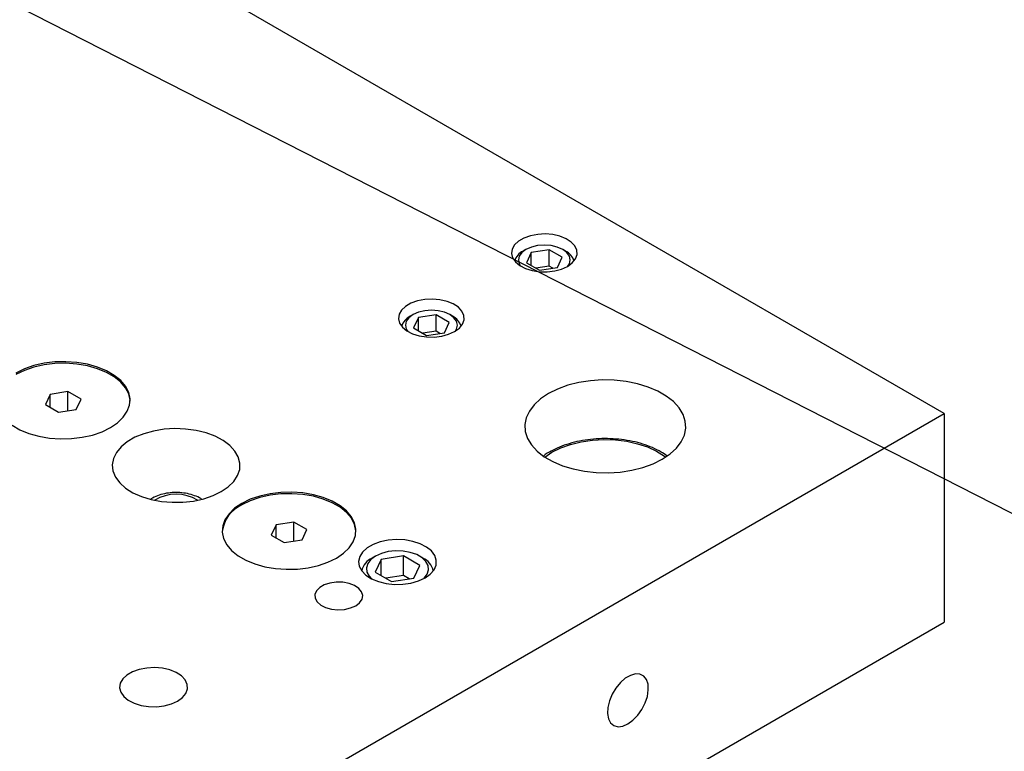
# Model space of a CAD drawing. Header units: inches. Extents: x 1880 to 2363, y -453 to -54.
# Tile 687 of 1056: x 1957 to 1965, y -144 to -138. Entities that reach past the tile are written whole.
import ezdxf

# ---------------------------------------------------------------- set-up
doc = ezdxf.new("R2010")
doc.units = ezdxf.units.IN
doc.header["$LTSCALE"] = 0.5
doc.header["$MEASUREMENT"] = 0
doc.layers.add('SID-M-S', color=105, linetype='Continuous')
doc.layers.add('SID-M-S2', color=1, linetype='Continuous')

msp = doc.modelspace()

# ---------------------------------------------------------------- linework, layer by layer
at = {"layer": 'SID-M-S'}
for p, q in [((1964.48307, -141.12487), (1955.64424, -136.02232)), ((1961.15214, -139.77745), (1961.12075, -139.80682)), ((1961.19441, -139.75304), (1961.15214, -139.77745)), ((1961.2453, -139.73492), (1961.19441, -139.75304)), ((1961.30205, -139.72407), (1961.2453, -139.73492)), ((1961.36161, -139.72106), (1961.30205, -139.72407)), ((1961.42077, -139.72606), (1961.36161, -139.72106)), ((1961.47633, -139.7388), (1961.42077, -139.72606)), ((1961.52531, -139.7586), (1961.47633, -139.7388)), ((1961.56506, -139.78438), (1961.52531, -139.7586)), ((1961.59343, -139.81476), (1961.56506, -139.78438)), ((1961.10194, -139.83959), (1961.09673, -139.87397)), ((1961.12075, -139.80682), (1961.10194, -139.83959)), ((1961.21049, -139.84185), (1961.17821, -139.86613)), ((1961.21047, -139.84186), (1961.18837, -139.85462)), ((1961.25256, -139.82321), (1961.21049, -139.84185)), ((1961.39148, -139.84428), (1961.25206, -139.86584)), ((1961.30155, -139.8115), (1961.25256, -139.82321)), ((1961.35412, -139.8075), (1961.30155, -139.8115)), ((1961.4067, -139.8115), (1961.35412, -139.8075)), ((1961.49354, -139.9032), (1961.39148, -139.84428)), ((1961.39148, -139.97186), (1961.39148, -139.84428)), ((1961.45569, -139.82321), (1961.4067, -139.8115)), ((1961.49775, -139.84185), (1961.45569, -139.82321)), ((1961.53004, -139.86613), (1961.49775, -139.84185)), ((1961.51988, -139.85462), (1961.49778, -139.84186)), ((1961.6089, -139.8481), (1961.59343, -139.81476)), ((1961.61064, -139.8826), (1961.6089, -139.8481)), ((1961.09673, -139.87397), (1961.1054, -139.90812)), ((1961.1054, -139.90812), (1961.12747, -139.9402)), ((1961.15792, -139.89441), (1961.151, -139.92476)), ((1961.151, -139.92476), (1961.15792, -139.95511)), ((1961.17821, -139.86613), (1961.15792, -139.89441)), ((1961.25206, -139.86584), (1961.2147, -139.94633)), ((1961.25206, -139.9679), (1961.25206, -139.86584)), ((1961.45619, -139.98368), (1961.49354, -139.9032)), ((1961.55033, -139.89441), (1961.53004, -139.86613)), ((1961.55725, -139.92476), (1961.55033, -139.89441)), ((1961.55033, -139.95511), (1961.55725, -139.92476)), ((1961.57329, -139.94769), (1961.59855, -139.9164)), ((1961.59855, -139.9164), (1961.61064, -139.8826)), ((1961.12747, -139.9402), (1961.16176, -139.96847)), ((1961.15792, -139.95511), (1961.16892, -139.97293)), ((1961.16176, -139.96847), (1961.20643, -139.99142)), ((1961.20643, -139.99142), (1961.25905, -140.0078)), ((1961.2147, -139.94633), (1961.31677, -140.00525)), ((1961.25905, -140.0078), (1961.3168, -140.01673)), ((1961.39148, -139.97186), (1961.28694, -139.98803)), ((1961.31677, -140.00525), (1961.45619, -139.98368)), ((1961.3168, -140.01673), (1961.37657, -140.01773)), ((1961.37657, -140.01773), (1961.43512, -140.01075)), ((1961.4213, -139.98908), (1961.39148, -139.97186)), ((1961.43512, -140.01075), (1961.48931, -139.99617)), ((1961.48931, -139.99617), (1961.5362, -139.97476)), ((1961.5362, -139.97476), (1961.57329, -139.94769)), ((1961.53932, -139.97293), (1961.55033, -139.95511)), ((1960.36142, -140.24518), (1960.31053, -140.2633)), ((1960.41817, -140.23432), (1960.36142, -140.24518)), ((1960.47773, -140.23131), (1960.41817, -140.23432)), ((1960.53689, -140.23632), (1960.47773, -140.23131)), ((1960.59245, -140.24906), (1960.53689, -140.23632)), ((1960.23687, -140.31708), (1960.21806, -140.34984)), ((1960.26825, -140.2877), (1960.23687, -140.31708)), ((1960.31053, -140.2633), (1960.26825, -140.2877)), ((1960.41767, -140.32175), (1960.36868, -140.33347)), ((1960.47024, -140.31776), (1960.41767, -140.32175)), ((1960.52281, -140.32175), (1960.47024, -140.31776)), ((1960.5718, -140.33347), (1960.52281, -140.32175)), ((1960.64143, -140.26886), (1960.59245, -140.24906)), ((1960.68117, -140.29464), (1960.64143, -140.26886)), ((1960.70955, -140.32502), (1960.68117, -140.29464)), ((1960.72502, -140.35836), (1960.70955, -140.32502)), ((1960.21806, -140.34984), (1960.21285, -140.38423)), ((1960.21285, -140.38423), (1960.22151, -140.41838)), ((1960.29433, -140.37639), (1960.27404, -140.40467)), ((1960.32661, -140.3521), (1960.29433, -140.37639)), ((1960.32659, -140.35212), (1960.30449, -140.36488)), ((1960.36868, -140.33347), (1960.32661, -140.3521)), ((1960.36818, -140.3761), (1960.33082, -140.45658)), ((1960.5076, -140.35453), (1960.36818, -140.3761)), ((1960.36818, -140.47815), (1960.36818, -140.3761)), ((1960.60966, -140.41345), (1960.5076, -140.35453)), ((1960.5076, -140.48212), (1960.5076, -140.35453)), ((1960.61387, -140.3521), (1960.5718, -140.33347)), ((1960.64615, -140.37639), (1960.61387, -140.3521)), ((1960.636, -140.36488), (1960.61389, -140.35212)), ((1960.66644, -140.40467), (1960.64615, -140.37639)), ((1960.71467, -140.42666), (1960.72676, -140.39286)), ((1960.72676, -140.39286), (1960.72502, -140.35836)), ((1960.22151, -140.41838), (1960.24359, -140.45045)), ((1960.24359, -140.45045), (1960.27788, -140.47873)), ((1960.27404, -140.40467), (1960.26712, -140.43502)), ((1960.26712, -140.43502), (1960.27404, -140.46537)), ((1960.27404, -140.46537), (1960.28504, -140.48318)), ((1960.27788, -140.47873), (1960.32254, -140.50167)), ((1960.33082, -140.45658), (1960.43288, -140.5155)), ((1960.5723, -140.49394), (1960.60966, -140.41345)), ((1960.65232, -140.48501), (1960.6894, -140.45794)), ((1960.65544, -140.48318), (1960.66644, -140.46537)), ((1960.67337, -140.43502), (1960.66644, -140.40467)), ((1960.66644, -140.46537), (1960.67337, -140.43502)), ((1960.6894, -140.45794), (1960.71467, -140.42666)), ((1960.32254, -140.50167), (1960.37517, -140.51805)), ((1960.37517, -140.51805), (1960.43292, -140.52698)), ((1960.5076, -140.48212), (1960.40306, -140.49829)), ((1960.43288, -140.5155), (1960.5723, -140.49394)), ((1960.43292, -140.52698), (1960.49268, -140.52799)), ((1960.49268, -140.52799), (1960.55124, -140.52101)), ((1960.53742, -140.49933), (1960.5076, -140.48212)), ((1960.55124, -140.52101), (1960.60542, -140.50642)), ((1960.60542, -140.50642), (1960.65232, -140.48501)), ((1957.28462, -140.77689), (1957.21865, -140.80915)), ((1957.35888, -140.75135), (1957.28462, -140.77689)), ((1957.35888, -140.76359), (1957.28462, -140.78914)), ((1957.43942, -140.7332), (1957.35888, -140.75135)), ((1957.43942, -140.74545), (1957.35888, -140.76359)), ((1957.52403, -140.72296), (1957.43942, -140.7332)), ((1957.52403, -140.73521), (1957.43942, -140.74545)), ((1957.61041, -140.7209), (1957.52403, -140.72296)), ((1957.61041, -140.73315), (1957.52403, -140.73521)), ((1957.6962, -140.72707), (1957.61041, -140.7209)), ((1957.6962, -140.73932), (1957.61041, -140.73315)), ((1957.77906, -140.74131), (1957.6962, -140.72707)), ((1957.77906, -140.75356), (1957.6962, -140.73932)), ((1957.85673, -140.76323), (1957.77906, -140.74131)), ((1957.85673, -140.77548), (1957.77906, -140.75356)), ((1957.92709, -140.79223), (1957.85673, -140.76323)), ((1957.92709, -140.80448), (1957.85673, -140.77548)), ((1957.28462, -140.78914), (1957.21865, -140.8214)), ((1957.98822, -140.82752), (1957.92709, -140.79223)), ((1957.98822, -140.83977), (1957.92709, -140.80448)), ((1958.03845, -140.86814), (1957.98822, -140.82752)), ((1958.03845, -140.88039), (1957.98822, -140.83977)), ((1961.80787, -140.86353), (1961.71431, -140.86962)), ((1961.90195, -140.86557), (1961.80787, -140.86353)), ((1958.07642, -140.91298), (1958.03845, -140.86814)), ((1958.07642, -140.92523), (1958.03845, -140.88039)), ((1958.10109, -140.96081), (1958.07642, -140.91298)), ((1958.10109, -140.97306), (1958.07642, -140.92523)), ((1961.45736, -140.93434), (1961.386, -140.96979)), ((1961.53708, -140.90542), (1961.45736, -140.93434)), ((1961.62337, -140.88369), (1961.53708, -140.90542)), ((1961.71431, -140.86962), (1961.62337, -140.88369)), ((1961.99446, -140.87567), (1961.90195, -140.86557)), ((1962.08332, -140.89362), (1961.99446, -140.87567)), ((1962.16656, -140.91902), (1962.08332, -140.89362)), ((1962.24231, -140.95129), (1962.16656, -140.91902)), ((1957.48672, -140.97615), (1957.44936, -141.05664)), ((1957.62614, -140.95459), (1957.48672, -140.97615)), ((1957.48672, -141.0782), (1957.48672, -140.97615)), ((1957.7282, -141.01351), (1957.62614, -140.95459)), ((1957.62614, -141.104), (1957.62614, -140.95459)), ((1957.69084, -141.09399), (1957.7282, -141.01351)), ((1958.11178, -141.01034), (1958.10109, -140.96081)), ((1958.11178, -141.02258), (1958.10109, -140.97306)), ((1958.10821, -141.0602), (1958.11178, -141.01034)), ((1961.32459, -141.01099), (1961.2745, -141.05701)), ((1961.386, -140.96979), (1961.32459, -141.01099)), ((1962.30888, -140.98972), (1962.24231, -140.95129)), ((1962.36479, -141.03345), (1962.30888, -140.98972)), ((1957.44936, -141.05664), (1957.55142, -141.11556)), ((1957.55142, -141.11556), (1957.69084, -141.09399)), ((1958.09047, -141.10905), (1958.10821, -141.0602)), ((1958.11212, -141.02895), (1958.11178, -141.02258)), ((1961.2745, -141.05701), (1961.23685, -141.10682)), ((1962.40878, -141.08151), (1962.36479, -141.03345)), ((1962.43988, -141.13281), (1962.40878, -141.08151)), ((1954.58358, -146.83973), (1964.48307, -141.12487)), ((1958.01479, -141.19841), (1958.05904, -141.15554)), ((1958.05904, -141.15554), (1958.09047, -141.10905)), ((1961.21248, -141.15932), (1961.20194, -141.21333)), ((1961.23685, -141.10682), (1961.21248, -141.15932)), ((1962.45738, -141.18621), (1962.43988, -141.13281)), ((1964.48307, -141.12487), (1964.48307, -142.75796)), ((1957.18934, -141.21812), (1957.25047, -141.25341)), ((1957.89294, -141.26875), (1957.95892, -141.2365)), ((1957.95892, -141.2365), (1958.01479, -141.19841)), ((1958.37772, -141.24969), (1958.29612, -141.26303)), ((1958.46205, -141.2445), (1958.37772, -141.24969)), ((1958.54668, -141.24762), (1958.46205, -141.2445)), ((1958.62919, -141.25894), (1958.54668, -141.24762)), ((1961.20194, -141.21333), (1961.20546, -141.26764)), ((1962.45036, -141.29453), (1962.4609, -141.24052)), ((1962.4609, -141.24052), (1962.45738, -141.18621)), ((1957.25047, -141.25341), (1957.32083, -141.28241)), ((1957.32083, -141.28241), (1957.3985, -141.30433)), ((1957.3985, -141.30433), (1957.48136, -141.31857)), ((1957.48136, -141.31857), (1957.56715, -141.32475)), ((1957.56715, -141.32475), (1957.65353, -141.32268)), ((1957.65353, -141.32268), (1957.73814, -141.31244)), ((1957.73814, -141.31244), (1957.81868, -141.2943)), ((1957.81868, -141.2943), (1957.89294, -141.26875)), ((1958.15037, -141.3124), (1958.0904, -141.34702)), ((1958.21961, -141.28413), (1958.15037, -141.3124)), ((1958.29612, -141.26303), (1958.21961, -141.28413)), ((1958.70719, -141.27816), (1958.62919, -141.25894)), ((1958.77845, -141.30471), (1958.70719, -141.27816)), ((1958.8409, -141.33782), (1958.77845, -141.30471)), ((1961.20546, -141.26764), (1961.22296, -141.32104)), ((1961.22296, -141.32104), (1961.25406, -141.37234)), ((1962.42599, -141.34703), (1962.45036, -141.29453)), ((1958.04143, -141.38699), (1958.00487, -141.43116)), ((1958.0904, -141.34702), (1958.04143, -141.38699)), ((1958.89277, -141.37656), (1958.8409, -141.33782)), ((1958.93255, -141.4198), (1958.89277, -141.37656)), ((1961.25406, -141.37234), (1961.29805, -141.4204)), ((1961.41384, -141.42949), (1961.48248, -141.39552)), ((1961.48248, -141.39552), (1961.55929, -141.36799)), ((1961.55929, -141.36799), (1961.64249, -141.34756)), ((1961.64249, -141.34756), (1961.73011, -141.33469)), ((1961.73011, -141.33469), (1961.82011, -141.3297)), ((1961.82011, -141.3297), (1961.91037, -141.3327)), ((1961.91037, -141.3327), (1961.99878, -141.34362)), ((1961.99878, -141.34362), (1962.08327, -141.3622)), ((1962.08327, -141.3622), (1962.16186, -141.38801)), ((1962.16186, -141.38801), (1962.2327, -141.42044)), ((1962.33825, -141.44287), (1962.38834, -141.39685)), ((1962.38834, -141.39685), (1962.42599, -141.34703)), ((1957.98176, -141.47827), (1957.97278, -141.52695)), ((1958.00487, -141.43116), (1957.98176, -141.47827)), ((1958.9591, -141.46629), (1958.93255, -141.4198)), ((1958.97165, -141.51471), (1958.9591, -141.46629)), ((1961.29805, -141.4204), (1961.35396, -141.46413)), ((1961.35396, -141.46413), (1961.42053, -141.50256)), ((1961.35797, -141.46679), (1961.41384, -141.42949)), ((1962.2327, -141.42044), (1962.29414, -141.45873)), ((1962.27684, -141.48406), (1962.33825, -141.44287)), ((1962.29414, -141.45873), (1962.30488, -141.46679)), ((1957.97278, -141.52695), (1957.97817, -141.57581)), ((1958.96985, -141.56366), (1958.97165, -141.51471)), ((1961.42053, -141.50256), (1961.49628, -141.53483)), ((1961.49628, -141.53483), (1961.57952, -141.56023)), ((1962.03947, -141.57016), (1962.12576, -141.54843)), ((1962.12576, -141.54843), (1962.20548, -141.51951)), ((1962.20548, -141.51951), (1962.27684, -141.48406)), ((1957.97817, -141.57581), (1957.9978, -141.62344)), ((1957.9978, -141.62344), (1958.03108, -141.66847)), ((1958.9238, -141.65753), (1958.95375, -141.61172)), ((1958.95375, -141.61172), (1958.96985, -141.56366)), ((1961.57952, -141.56023), (1961.66839, -141.57818)), ((1961.66839, -141.57818), (1961.76089, -141.58828)), ((1961.76089, -141.58828), (1961.85497, -141.59032)), ((1961.85497, -141.59032), (1961.94853, -141.58423)), ((1961.94853, -141.58423), (1962.03947, -141.57016)), ((1958.03108, -141.66847), (1958.07707, -141.7096)), ((1958.07707, -141.7096), (1958.13443, -141.74566)), ((1958.82622, -141.73718), (1958.88088, -141.69975)), ((1958.88088, -141.69975), (1958.9238, -141.65753)), ((1958.13443, -141.74566), (1958.20153, -141.7756)), ((1958.20153, -141.7756), (1958.27643, -141.79856)), ((1958.68824, -141.79352), (1958.76138, -141.76874)), ((1958.76138, -141.76874), (1958.82622, -141.73718)), ((1959.12665, -141.77186), (1959.05238, -141.7974)), ((1959.12665, -141.7841), (1959.05238, -141.80965)), ((1959.20719, -141.75371), (1959.12665, -141.77186)), ((1959.20719, -141.76596), (1959.12665, -141.7841)), ((1959.2918, -141.74347), (1959.20719, -141.75371)), ((1959.2918, -141.75572), (1959.20719, -141.76596)), ((1959.37818, -141.74141), (1959.2918, -141.74347)), ((1959.37818, -141.75366), (1959.2918, -141.75572)), ((1959.46397, -141.74758), (1959.37818, -141.74141)), ((1959.46397, -141.75983), (1959.37818, -141.75366)), ((1959.54683, -141.76182), (1959.46397, -141.74758)), ((1959.54683, -141.77407), (1959.46397, -141.75983)), ((1959.62449, -141.78374), (1959.54683, -141.76182)), ((1959.62449, -141.79599), (1959.54683, -141.77407)), ((1959.69485, -141.81274), (1959.62449, -141.78374)), ((1958.27643, -141.79856), (1958.35697, -141.81389)), ((1958.35697, -141.81389), (1958.44084, -141.82114)), ((1958.44084, -141.82114), (1958.52563, -141.8201)), ((1958.52563, -141.8201), (1958.60889, -141.8108)), ((1958.60889, -141.8108), (1958.68824, -141.79352)), ((1958.98641, -141.82966), (1958.93054, -141.86774)), ((1959.05238, -141.7974), (1958.98641, -141.82966)), ((1959.05238, -141.80965), (1958.98641, -141.84191)), ((1959.69485, -141.82499), (1959.62449, -141.79599)), ((1959.75598, -141.84803), (1959.69485, -141.81274)), ((1959.75598, -141.86028), (1959.69485, -141.82499)), ((1959.80622, -141.88865), (1959.75598, -141.84803)), ((1959.80622, -141.9009), (1959.75598, -141.86028)), ((1958.88628, -141.91062), (1958.85486, -141.95711)), ((1958.93054, -141.86774), (1958.88628, -141.91062)), ((1959.84419, -141.93349), (1959.80622, -141.88865)), ((1959.84419, -141.94574), (1959.80622, -141.9009)), ((1959.86886, -141.98132), (1959.84419, -141.93349)), ((1958.83712, -142.00596), (1958.83354, -142.05582)), ((1958.85486, -141.95711), (1958.83712, -142.00596)), ((1959.25449, -141.99666), (1959.21713, -142.07715)), ((1959.3939, -141.9751), (1959.25449, -141.99666)), ((1959.25449, -142.09871), (1959.25449, -141.99666)), ((1959.49597, -142.03402), (1959.3939, -141.9751)), ((1959.3939, -142.12451), (1959.3939, -141.9751)), ((1959.86886, -141.99357), (1959.84419, -141.94574)), ((1959.87955, -142.03085), (1959.86886, -141.98132)), ((1959.87955, -142.04309), (1959.86886, -141.99357)), ((1958.83354, -142.05582), (1958.84424, -142.10535)), ((1959.21713, -142.07715), (1959.31919, -142.13607)), ((1959.45861, -142.1145), (1959.49597, -142.03402)), ((1959.85824, -142.12956), (1959.87598, -142.08071)), ((1959.87598, -142.08071), (1959.87955, -142.03085)), ((1959.87989, -142.04946), (1959.87955, -142.04309)), ((1958.84424, -142.10535), (1958.86891, -142.15318)), ((1958.86891, -142.15318), (1958.90688, -142.19802)), ((1959.31919, -142.13607), (1959.45861, -142.1145)), ((1959.82681, -142.17605), (1959.85824, -142.12956)), ((1960.0143, -142.15125), (1959.96774, -142.17813)), ((1960.06978, -142.13078), (1960.0143, -142.15125)), ((1960.13159, -142.11767), (1960.06978, -142.13078)), ((1960.19683, -142.11254), (1960.13159, -142.11767)), ((1960.26246, -142.11562), (1960.19683, -142.11254)), ((1960.3254, -142.12678), (1960.26246, -142.11562)), ((1960.38272, -142.14549), (1960.3254, -142.12678)), ((1960.43173, -142.17087), (1960.38272, -142.14549)), ((1960.47014, -142.20174), (1960.43173, -142.17087)), ((1958.90688, -142.19802), (1958.95711, -142.23863)), ((1958.95711, -142.23863), (1959.01824, -142.27392)), ((1959.72668, -142.25701), (1959.78256, -142.21892)), ((1959.78256, -142.21892), (1959.82681, -142.17605)), ((1959.90958, -142.24583), (1959.90069, -142.2835)), ((1959.93228, -142.21015), (1959.90958, -142.24583)), ((1959.96774, -142.17813), (1959.93228, -142.21015)), ((1960.03272, -142.24183), (1959.99648, -142.26853)), ((1960.03269, -142.24185), (1960.00617, -142.25716)), ((1960.07897, -142.22091), (1960.03272, -142.24183)), ((1960.2517, -142.24089), (1960.0777, -142.2678)), ((1960.13256, -142.20699), (1960.07897, -142.22091)), ((1960.19036, -142.20087), (1960.13256, -142.20699)), ((1960.24901, -142.20292), (1960.19036, -142.20087)), ((1960.30511, -142.21301), (1960.24901, -142.20292)), ((1960.37907, -142.31442), (1960.2517, -142.24089)), ((1960.2517, -142.39399), (1960.2517, -142.24089)), ((1960.3554, -142.23056), (1960.30511, -142.21301)), ((1960.39695, -142.25455), (1960.3554, -142.23056)), ((1960.40398, -142.25716), (1960.37746, -142.24185)), ((1960.49616, -142.23666), (1960.47014, -142.20174)), ((1960.50857, -142.27399), (1960.49616, -142.23666)), ((1959.01824, -142.27392), (1959.0886, -142.30292)), ((1959.0886, -142.30292), (1959.16627, -142.32484)), ((1959.16627, -142.32484), (1959.24913, -142.33908)), ((1959.50591, -142.33295), (1959.58644, -142.31481)), ((1959.58644, -142.31481), (1959.66071, -142.28926)), ((1959.66071, -142.28926), (1959.72668, -142.25701)), ((1959.90069, -142.2835), (1959.90603, -142.32138)), ((1959.90603, -142.32138), (1959.92536, -142.35772)), ((1959.97236, -142.29947), (1959.96177, -142.33284)), ((1959.99648, -142.26853), (1959.97236, -142.29947)), ((1960.0777, -142.2678), (1960.03108, -142.36825)), ((1960.0777, -142.39516), (1960.0777, -142.2678)), ((1960.33245, -142.41486), (1960.37907, -142.31442)), ((1960.42735, -142.28358), (1960.39695, -142.25455)), ((1960.44483, -142.31597), (1960.42735, -142.28358)), ((1960.44838, -142.34983), (1960.44483, -142.31597)), ((1960.4909, -142.34887), (1960.50679, -142.31199)), ((1960.50679, -142.31199), (1960.50857, -142.27399)), ((1959.24913, -142.33908), (1959.33492, -142.34526)), ((1959.33492, -142.34526), (1959.42129, -142.34319)), ((1959.42129, -142.34319), (1959.50591, -142.33295)), ((1959.92536, -142.35772), (1959.95776, -142.39081)), ((1959.95776, -142.39081), (1960.00173, -142.4191)), ((1959.96177, -142.33284), (1959.96532, -142.3667)), ((1959.96532, -142.3667), (1959.9828, -142.39908)), ((1959.9828, -142.39908), (1960.00223, -142.41936)), ((1960.03108, -142.36825), (1960.15845, -142.44178)), ((1960.2517, -142.39399), (1960.11287, -142.41546)), ((1960.29728, -142.4203), (1960.2517, -142.39399)), ((1960.41367, -142.41413), (1960.43779, -142.38319)), ((1960.42039, -142.41255), (1960.46164, -142.38293)), ((1960.43779, -142.38319), (1960.44838, -142.34983)), ((1960.46164, -142.38293), (1960.4909, -142.34887)), ((1959.63216, -142.46734), (1959.59605, -142.48819)), ((1959.67667, -142.45289), (1959.63216, -142.46734)), ((1959.72628, -142.44591), (1959.67667, -142.45289)), ((1959.77731, -142.44692), (1959.72628, -142.44591)), ((1959.82598, -142.45584), (1959.77731, -142.44692)), ((1959.86868, -142.47201), (1959.82598, -142.45584)), ((1959.90224, -142.49422), (1959.86868, -142.47201)), ((1960.00173, -142.4191), (1960.05521, -142.44128)), ((1960.05521, -142.44128), (1960.1157, -142.4563)), ((1960.1157, -142.4563), (1960.18036, -142.46346)), ((1960.15845, -142.44178), (1960.33245, -142.41486)), ((1960.18036, -142.46346), (1960.24618, -142.46243)), ((1960.24618, -142.46243), (1960.31008, -142.45326)), ((1960.31008, -142.45326), (1960.36907, -142.43637)), ((1960.36907, -142.43637), (1960.42039, -142.41255)), ((1960.40792, -142.41936), (1960.41367, -142.41413)), ((1959.57103, -142.51388), (1959.55894, -142.54252)), ((1959.55894, -142.54252), (1959.56068, -142.57198)), ((1959.59605, -142.48819), (1959.57103, -142.51388)), ((1959.92417, -142.52084), (1959.90224, -142.49422)), ((1959.93285, -142.54989), (1959.92417, -142.52084)), ((1959.92762, -142.57922), (1959.93285, -142.54989)), ((1959.56068, -142.57198), (1959.57613, -142.60008)), ((1959.57613, -142.60008), (1959.60413, -142.62473)), ((1959.60413, -142.62473), (1959.64262, -142.6441)), ((1959.83735, -142.64794), (1959.87804, -142.63013)), ((1959.87804, -142.63013), (1959.90889, -142.60664)), ((1959.90889, -142.60664), (1959.92762, -142.57922)), ((1959.64262, -142.6441), (1959.68873, -142.65676)), ((1959.68873, -142.65676), (1959.73905, -142.66177)), ((1959.73905, -142.66177), (1959.78985, -142.65875)), ((1959.78985, -142.65875), (1959.83735, -142.64794)), ((1954.58358, -148.47281), (1964.48307, -142.75796)), ((1958.08751, -143.17283), (1958.05513, -143.20313)), ((1958.13112, -143.14765), (1958.08751, -143.17283)), ((1958.18362, -143.12896), (1958.13112, -143.14765)), ((1958.24217, -143.11776), (1958.18362, -143.12896)), ((1958.30361, -143.11465), (1958.24217, -143.11776)), ((1958.36464, -143.11981), (1958.30361, -143.11465)), ((1958.42196, -143.13296), (1958.36464, -143.11981)), ((1958.47249, -143.15338), (1958.42196, -143.13296)), ((1958.51349, -143.17998), (1958.47249, -143.15338)), ((1962.02828, -143.17501), (1961.98812, -143.19819)), ((1962.06717, -143.16409), (1962.02828, -143.17501)), ((1962.10236, -143.16611), (1962.06717, -143.16409)), ((1962.13163, -143.18096), (1962.10236, -143.16611)), ((1958.03573, -143.23693), (1958.03035, -143.27241)), ((1958.05513, -143.20313), (1958.03573, -143.23693)), ((1958.54277, -143.21133), (1958.51349, -143.17998)), ((1958.55873, -143.24572), (1958.54277, -143.21133)), ((1958.56053, -143.28131), (1958.55873, -143.24572)), ((1961.94923, -143.23218), (1961.91404, -143.27483)), ((1961.98812, -143.19819), (1961.94923, -143.23218)), ((1962.15315, -143.20769), (1962.13163, -143.18096)), ((1962.16556, -143.24463), (1962.15315, -143.20769)), ((1962.16808, -143.28945), (1962.16556, -143.24463)), ((1958.03035, -143.27241), (1958.03929, -143.30764)), ((1958.03929, -143.30764), (1958.06206, -143.34073)), ((1958.52199, -143.34845), (1958.54805, -143.31618)), ((1958.54805, -143.31618), (1958.56053, -143.28131)), ((1961.88477, -143.32347), (1961.86325, -143.37504)), ((1961.91404, -143.27483), (1961.88477, -143.32347)), ((1962.16055, -143.33934), (1962.16808, -143.28945)), ((1958.06206, -143.34073), (1958.09744, -143.3699)), ((1958.09744, -143.3699), (1958.14352, -143.39357)), ((1958.14352, -143.39357), (1958.19781, -143.41047)), ((1958.37945, -143.41352), (1958.43535, -143.39847)), ((1958.43535, -143.39847), (1958.48373, -143.37639)), ((1958.48373, -143.37639), (1958.52199, -143.34845)), ((1961.86325, -143.37504), (1961.85084, -143.42631)), ((1962.11786, -143.44167), (1962.14345, -143.39117)), ((1962.14345, -143.39117), (1962.16055, -143.33934)), ((1958.19781, -143.41047), (1958.25739, -143.41968)), ((1958.25739, -143.41968), (1958.31904, -143.42072)), ((1958.31904, -143.42072), (1958.37945, -143.41352)), ((1961.85084, -143.42631), (1961.84832, -143.47404)), ((1961.84832, -143.47404), (1961.85584, -143.51525)), ((1962.08537, -143.48768), (1962.11786, -143.44167)), ((1961.85584, -143.51525), (1961.87294, -143.54733)), ((1961.87294, -143.54733), (1961.89854, -143.56829)), ((1961.96836, -143.5723), (1962.0082, -143.55512)), ((1962.0082, -143.55512), (1962.04804, -143.52631)), ((1962.04804, -143.52631), (1962.08537, -143.48768)), ((1961.89854, -143.56829), (1961.93102, -143.57679)), ((1961.93102, -143.57679), (1961.96836, -143.5723))]:
    msp.add_line(p, q, dxfattribs=at)
for centre, radius, start, end in [((1961.24248, -139.96819), 0.12581, 115.463551, 163.977938), ((1961.46236, -139.97108), 0.12989, 16.83158, 63.715297), ((1960.3586, -140.47845), 0.12581, 115.463551, 163.977937), ((1960.57848, -140.48133), 0.12989, 16.83158, 63.715297), ((1958.47266, -142.07222), 0.31517, 57.9481, 122.0519), ((1959.09229, -142.08039), 0.26093, 113.940365, 173.192365), ((1960.06558, -142.38833), 0.144, 114.353679, 167.523356), ((1960.34458, -142.38832), 0.14398, 12.475851, 65.635255)]:
    msp.add_arc(centre, radius, start, end, dxfattribs=at)
for points, knots in [([(1962.31217, -141.45652), (1962.29802, -141.44659), (1962.26446, -141.42305), (1962.20126, -141.39242), (1962.12576, -141.36431), (1962.04423, -141.34309), (1961.95868, -141.32886), (1961.87068, -141.32191), (1961.78195, -141.32234), (1961.69417, -141.33013), (1961.60901, -141.34516), (1961.52818, -141.36724), (1961.4558, -141.39476), (1961.40153, -141.42293), (1961.36726, -141.443), (1961.35433, -141.45338), (1961.35093, -141.45611)], [0, 0, 0, 0, 0.0592122, 0.1404003, 0.2215991, 0.3026801, 0.3836373, 0.4645076, 0.5453447, 0.6262072, 0.7071384, 0.7882022, 0.8694596, 0.9414995, 0.9846048, 1, 1, 1, 1]), ([(1958.66979, -141.79528), (1958.6684, -141.79425), (1958.6532, -141.78305), (1958.61691, -141.76821), (1958.56206, -141.75176), (1958.50233, -141.74389), (1958.44148, -141.74391), (1958.38178, -141.75232), (1958.32479, -141.76833), (1958.29214, -141.78587), (1958.2757, -141.7947)], [0, 0, 0, 0, 0.0139114, 0.1513019, 0.2919367, 0.4323249, 0.5724424, 0.7132435, 0.8556233, 1, 1, 1, 1])]:
    msp.add_open_spline(points, degree=3, knots=knots, dxfattribs=at)
at = {"layer": 'SID-M-S2'}
msp.add_line((1885.03405, -101.11736), (1982.90029, -151.02915), dxfattribs=at)

doc.saveas('drawing.dxf')
